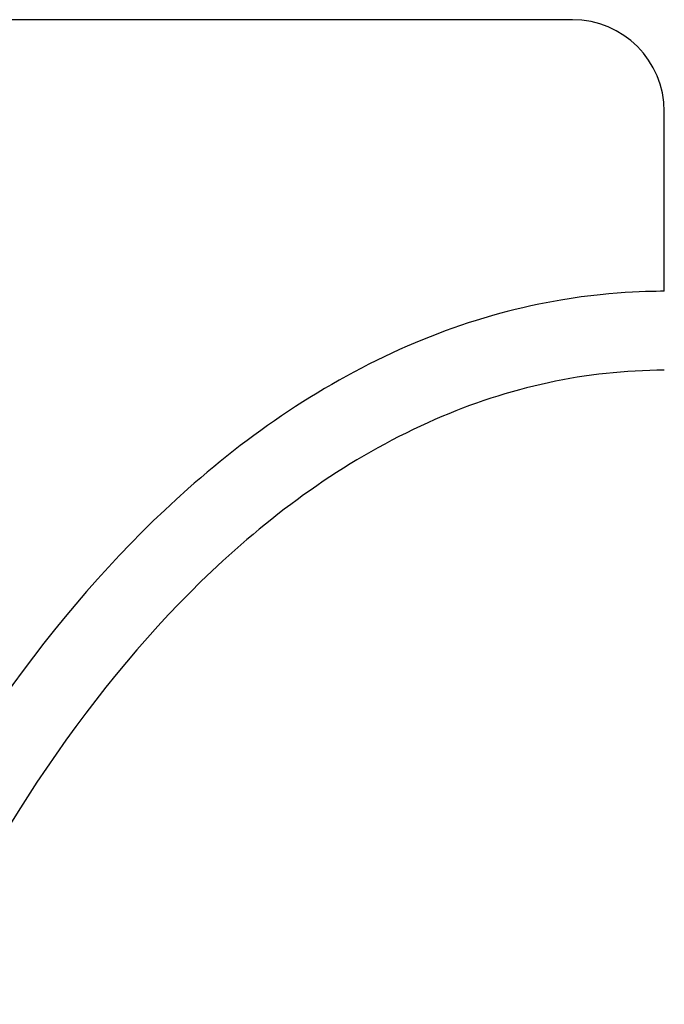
# Model space of a CAD drawing. Header units: inches. Extents: x 5 to 1128, y -85 to 748.
# Tile 291 of 656: x 474.63 to 481.66, y 320.56 to 331.3. Entities that reach past the tile are written whole.
import ezdxf

# ---------------------------------------------------------------- set-up
doc = ezdxf.new("R2010")
doc.units = ezdxf.units.IN
doc.header["$LTSCALE"] = 32
doc.header["$MEASUREMENT"] = 0
doc.layers.add('Visible (ANSI)', color=7, linetype='Continuous', lineweight=30)

msp = doc.modelspace()

# ---------------------------------------------------------------- linework, layer by layer
at = {"layer": 'Visible (ANSI)'}
for p, q in [((480.65563, 331.29617), (470.65563, 331.29617)), ((481.65563, 328.33378), (481.65563, 330.29617))]:
    msp.add_line(p, q, dxfattribs=at)
msp.add_arc((480.65563, 330.29617), 1, 0, 90, dxfattribs=at)
for points, knots in [([(481.65563, 328.33378), (481.45576, 328.33378), (480.94082, 328.328), (479.82475, 328.09743), (479.37422, 327.95493), (478.02832, 327.3881), (477.20145, 326.83436), (475.10541, 324.9775), (473.90983, 323.32059), (472.91324, 321.29617)], [-37.50232659, -37.50232659, -37.50232659, -37.50232659, -31.15810188, -31.15810188, -26.65793693, -26.65793693, -17.2616304, -17.2616304, -0.05573615, -0.05573615, -0.05573615, -0.05573615]), ([(481.65563, 327.47233), (481.23014, 327.47233), (480.808, 327.42639), (479.96648, 327.245), (479.55381, 327.10913), (478.30245, 326.56319), (477.53052, 326.02457), (475.55404, 324.2121), (474.41095, 322.56906), (473.46153, 320.55689)], [-34.42349955, -34.42349955, -34.42349955, -34.42349955, -30.28513471, -30.28513471, -26.06204123, -26.06204123, -17.02285578, -17.02285578, -0.05634366, -0.05634366, -0.05634366, -0.05634366])]:
    msp.add_open_spline(points, degree=3, knots=knots, dxfattribs=at)

doc.saveas('drawing.dxf')
